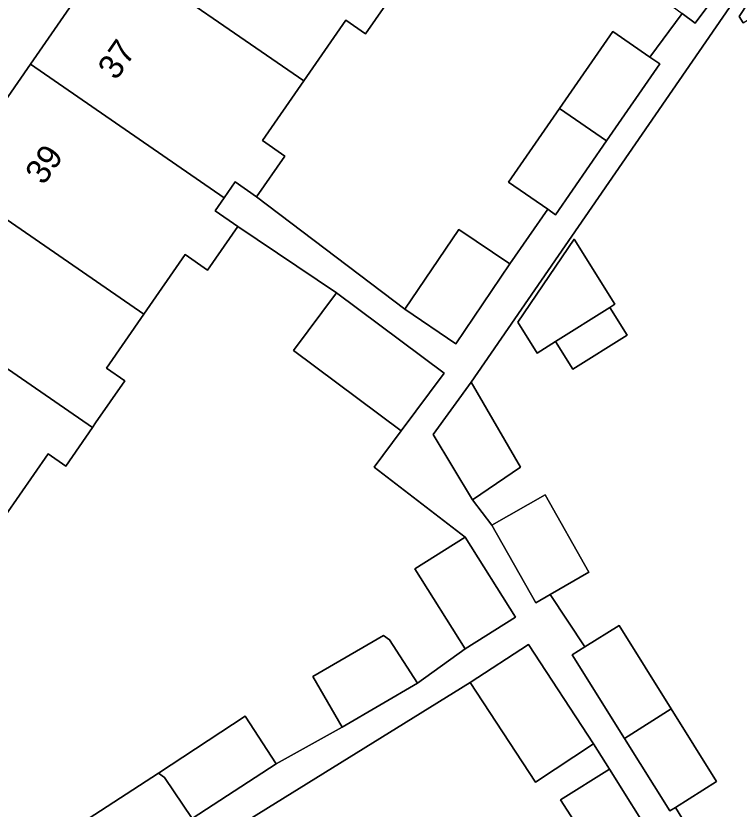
# Model space of a CAD drawing. Extents: x 159279 to 160377, y 384531 to 385888.
# Drawn here: x 159901.73 to 159931.26, y 385098.53 to 385130.91 of the extents above; entities that cross this region are included whole.
import ezdxf

# ---------------------------------------------------------------- set-up
doc = ezdxf.new("R2010")
doc.units = 0
for name, color, linetype in [('IMGEO_Erf', 7, 'Continuous'), ('IMGEO_Pand', 7, 'Continuous'), ('IMGEO_Pand_nummerreeks', 7, 'Continuous'), ('IMGEO_Voetpad_open', 7, 'Continuous')]:
    doc.layers.add(name, color=color, linetype=linetype)

msp = doc.modelspace()

# ---------------------------------------------------------------- linework, layer by layer
at = {"layer": 'IMGEO_Erf'}
for points in [[(159918.963, 385157.527), (159881.14, 385102.564), (159881.694, 385099.35), (159883.045, 385098.629), (159885.531, 385102.221), (159884.964, 385102.614), (159885.329, 385103.142), (159884.746, 385103.545), (159884.822, 385103.654), (159887.666, 385107.763), (159890.509, 385111.87), (159893.352, 385115.978), (159896.196, 385120.086), (159899.04, 385124.194), (159902.326, 385128.941), (159905.613, 385133.69)], [(159937.844, 385141.384), (159920.322, 385115.96), (159922.332, 385112.484), (159920.381, 385111.149), (159921.166, 385110.116), (159923.337, 385111.362), (159925.127, 385108.201), (159923.541, 385107.291), (159924.967, 385105.152), (159926.359, 385106.023), (159928.486, 385102.624), (159930.344, 385099.654), (159928.658, 385098.599), (159929.895, 385096.597)], [(159931.42, 385130.633), (159931.26, 385130.887), (159935.382, 385137.152)], [(159917.142, 385131.816), (159916.005, 385130.173), (159915.2, 385130.73), (159913.488, 385128.257), (159911.801, 385125.82), (159912.711, 385125.19), (159911.558, 385123.525), (159917.619, 385118.933), (159919.823, 385122.194), (159921.906, 385120.786), (159923.446, 385123.016), (159921.847, 385124.122), (159923.931, 385127.133), (159926.108, 385130.277), (159927.618, 385129.231), (159928.936, 385131.006)], [(159904.685, 385098.134), (159907.55, 385100.004), (159911.096, 385102.319), (159912.357, 385100.386), (159915.059, 385101.879), (159913.855, 385103.938), (159916.739, 385105.624), (159916.994, 385105.441), (159918.131, 385103.676), (159920.077, 385105.072), (159918.027, 385108.334), (159920.081, 385109.625), (159916.358, 385112.483), (159917.467, 385113.968), (159913.065, 385117.253), (159914.823, 385119.608), (159910.797, 385122.316), (159909.563, 385120.533), (159908.647, 385121.167), (159906.96, 385118.73), (159905.436, 385116.529), (159906.179, 385116.014), (159904.99, 385114.295), (159904.861, 385114.108), (159903.768, 385112.529), (159903.047, 385113.028), (159901.296, 385110.498)], [(159925.897, 385095.917), (159923.969, 385098.912), (159925.971, 385100.155), (159925.32, 385101.192), (159922.943, 385099.637), (159920.286, 385103.698), (159908.364, 385096.306)]]:
    msp.add_lwpolyline(points, dxfattribs=at)
msp.add_lwpolyline([(159924.467, 385116.484), (159923.759, 385117.615), (159923.014, 385117.149), (159922.225, 385118.41), (159924.53, 385121.79), (159926.19, 385119.137), (159925.981, 385119.006), (159926.69, 385117.875)], close=True, dxfattribs=at)
at = {"layer": 'IMGEO_Pand'}
for points in [[(159941.543, 385133.56), (159943.285, 385134.642), (159938.851, 385141.777), (159938.13, 385141.329), (159935.382, 385137.152), (159931.26, 385130.887), (159931.42, 385130.633), (159933.042, 385131.648), (159936.634, 385125.908), (159936.935, 385125.428), (159943.031, 385129.298), (159943.878, 385129.828)], [(159908.461, 385137.804), (159905.613, 385133.69), (159913.488, 385128.257), (159915.2, 385130.73), (159916.005, 385130.173), (159917.142, 385131.816)], [(159931.925, 385133.919), (159929.804, 385135.382), (159927.402, 385132.145), (159928.936, 385131.006), (159929.47, 385130.61)], [(159910.234, 385123.486), (159910.682, 385124.132), (159911.558, 385123.525), (159912.711, 385125.19), (159911.801, 385125.82), (159913.488, 385128.257), (159905.613, 385133.69), (159902.326, 385128.941)], [(159927.618, 385129.231), (159926.108, 385130.277), (159923.931, 385127.133), (159925.849, 385125.81), (159928.023, 385128.95)], [(159902.326, 385128.941), (159899.04, 385124.194), (159906.96, 385118.73), (159908.647, 385121.167), (159909.563, 385120.533), (159910.797, 385122.316), (159909.869, 385122.958), (159910.234, 385123.486)], [(159925.849, 385125.81), (159923.931, 385127.133), (159921.847, 385124.122), (159923.446, 385123.016), (159923.763, 385122.796)], [(159906.96, 385118.73), (159899.04, 385124.194), (159896.196, 385120.086), (159904.861, 385114.108), (159904.99, 385114.295), (159906.179, 385116.014), (159905.436, 385116.529)], [(159917.619, 385118.933), (159919.702, 385117.525), (159921.906, 385120.786), (159919.823, 385122.194)], [(159923.759, 385117.615), (159925.981, 385119.006), (159926.19, 385119.137), (159924.53, 385121.79), (159922.225, 385118.41), (159923.014, 385117.149)], [(159896.196, 385120.086), (159893.352, 385115.978), (159901.296, 385110.498), (159903.047, 385113.028), (159903.768, 385112.529), (159904.861, 385114.108)], [(159914.823, 385119.608), (159913.065, 385117.253), (159917.467, 385113.968), (159919.225, 385116.323)], [(159925.981, 385119.006), (159923.759, 385117.615), (159924.467, 385116.484), (159926.69, 385117.875)], [(159920.322, 385115.96), (159918.767, 385113.819), (159920.381, 385111.149), (159922.332, 385112.484)], [(159923.337, 385111.362), (159921.166, 385110.116), (159922.956, 385106.955), (159923.541, 385107.291), (159925.127, 385108.201)], [(159920.081, 385109.625), (159918.027, 385108.334), (159920.077, 385105.072), (159922.131, 385106.363)], [(159924.967, 385105.152), (159924.448, 385104.827), (159926.583, 385101.415), (159928.486, 385102.624), (159926.359, 385106.023)], [(159916.739, 385105.624), (159913.855, 385103.938), (159915.059, 385101.879), (159918.131, 385103.676), (159916.994, 385105.441)], [(159922.662, 385105.253), (159920.286, 385103.698), (159922.943, 385099.637), (159925.32, 385101.192)], [(159928.486, 385102.624), (159926.583, 385101.415), (159928.433, 385098.458), (159928.658, 385098.599), (159930.344, 385099.654)], [(159907.808, 385099.822), (159908.926, 385098.146), (159912.357, 385100.386), (159911.096, 385102.319), (159907.55, 385100.004)], [(159925.971, 385100.155), (159923.969, 385098.912), (159925.897, 385095.917), (159927.865, 385097.144)], [(159907.55, 385100.004), (159904.685, 385098.134), (159905.947, 385096.202), (159908.926, 385098.146), (159907.808, 385099.822)]]:
    msp.add_lwpolyline(points, close=True, dxfattribs=at)
at = {"layer": 'IMGEO_Voetpad_open'}
for points in [[(159929.895, 385096.597), (159928.658, 385098.599), (159928.433, 385098.458), (159926.583, 385101.415), (159924.448, 385104.827), (159924.967, 385105.152), (159923.541, 385107.291), (159922.956, 385106.955), (159921.166, 385110.116), (159920.381, 385111.149), (159918.767, 385113.819), (159920.322, 385115.96), (159937.844, 385141.384)], [(159931.925, 385133.919), (159929.47, 385130.61), (159928.936, 385131.006), (159927.618, 385129.231), (159928.023, 385128.95), (159925.849, 385125.81), (159923.763, 385122.796), (159923.446, 385123.016), (159921.906, 385120.786), (159919.702, 385117.525), (159917.619, 385118.933), (159911.558, 385123.525), (159910.682, 385124.132), (159910.234, 385123.486), (159909.869, 385122.958), (159910.797, 385122.316), (159914.823, 385119.608), (159919.225, 385116.323), (159917.467, 385113.968), (159916.358, 385112.483), (159920.081, 385109.625), (159922.131, 385106.363), (159920.077, 385105.072), (159918.131, 385103.676), (159915.059, 385101.879), (159912.357, 385100.386), (159908.926, 385098.146)], [(159908.364, 385096.306), (159920.286, 385103.698), (159922.662, 385105.253), (159925.32, 385101.192), (159925.971, 385100.155), (159927.865, 385097.144)]]:
    msp.add_lwpolyline(points, dxfattribs=at)

# ---------------------------------------------------------------- texts
at = {"layer": 'IMGEO_Pand_nummerreeks'}
for s, p in [('37', (159905.832, 385128.245)), ('39', (159902.868, 385123.963))]:
    msp.add_text(s, height=1, rotation=55.308, dxfattribs=at).set_placement(p)

doc.saveas('drawing.dxf')
